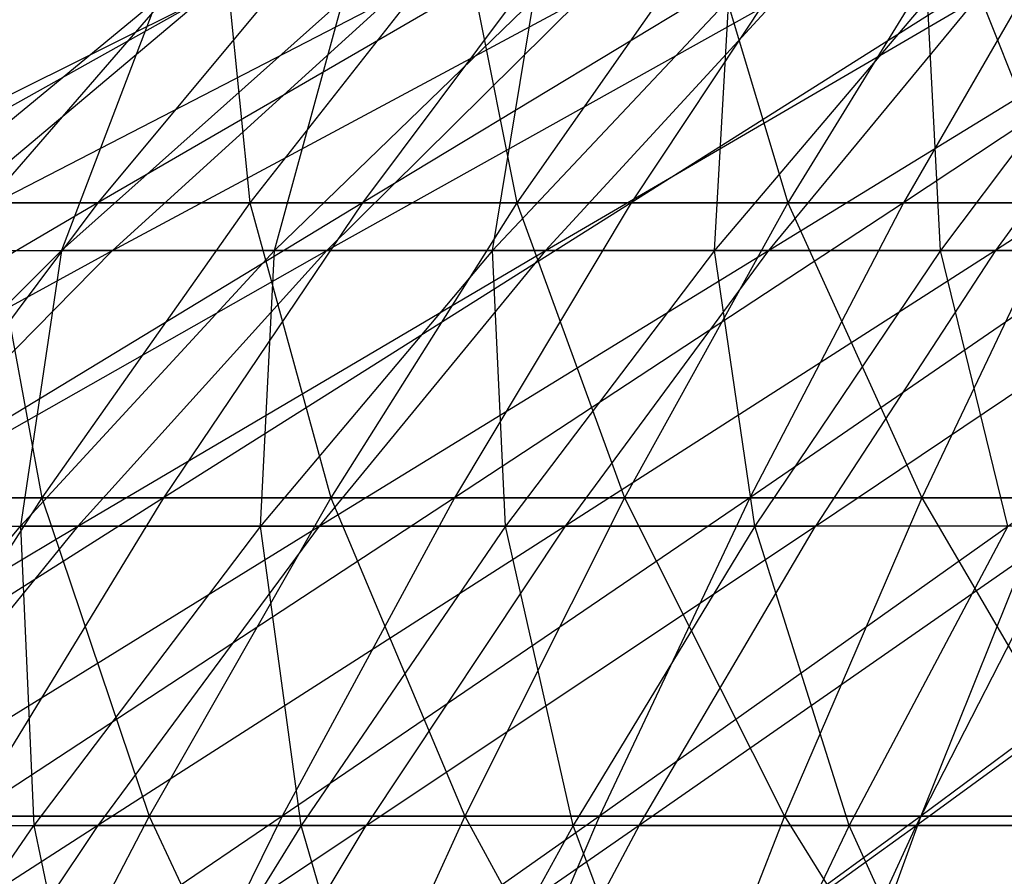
# Model space of a CAD drawing. Extents: x -125 to 125, y -143 to 0.
# Tile 258 of 406: x -10.75 to -6.86, y -31.79 to -28.41. Entities that reach past the tile are written whole.
import ezdxf

# ---------------------------------------------------------------- set-up
doc = ezdxf.new("R2010")
doc.units = 0
doc.header["$LTSCALE"] = 25.4
doc.layers.get('0').update_dxf_attribs({"linetype": 'CONTINUOUS'})

# ---------------------------------------------------------------- blocks, each defined once
blk = doc.blocks.new('NL2500027000_STL_3')
at = {"color": 0}
for p, q in [((-9.5485, -28.0583, -22.4449), (-11.4639, -29.1279, -24.0759)), ((-9.5485, -28.0583, -22.4449), (-11.4639, -29.1279, -24.0759)), ((-9.9475, -28.0583, 22.2709), (-10.875, -29.1279, 24.3475)), ((-9.9475, -28.0583, 22.2709), (-10.875, -29.1279, 24.3475)), ((-9.5485, -28.0583, -22.4449), (-10.4388, -29.1279, -24.5377)), ((-9.5485, -28.0583, -22.4449), (-10.4388, -29.1279, -24.5377)), ((-8.5938, -28.0583, -22.8275), (-10.4388, -29.1279, -24.5377)), ((-8.5938, -28.0583, -22.8275), (-10.4388, -29.1279, -24.5377)), ((-9.9475, -28.0583, 22.2709), (-9.839, -29.1279, 24.7843)), ((-9.9475, -28.0583, 22.2709), (-9.839, -29.1279, 24.7843)), ((-8.9998, -28.0583, 22.6705), (-9.839, -29.1279, 24.7843)), ((-8.9998, -28.0583, 22.6705), (-9.839, -29.1279, 24.7843)), ((-8.5938, -28.0583, -22.8275), (-9.3951, -29.1279, -24.956)), ((-8.5938, -28.0583, -22.8275), (-9.3951, -29.1279, -24.956)), ((-7.6238, -28.0583, -23.1695), (-9.3951, -29.1279, -24.956)), ((-7.6238, -28.0583, -23.1695), (-9.3951, -29.1279, -24.956)), ((-8.9998, -28.0583, 22.6705), (-8.7854, -29.1279, 25.1771)), ((-8.9998, -28.0583, 22.6705), (-8.7854, -29.1279, 25.1771)), ((-8.0361, -28.0583, 23.0297), (-8.7854, -29.1279, 25.1771)), ((-8.0361, -28.0583, 23.0297), (-8.7854, -29.1279, 25.1771)), ((-7.6238, -28.0583, -23.1695), (-8.3347, -29.1279, -25.3299)), ((-7.6238, -28.0583, -23.1695), (-8.3347, -29.1279, -25.3299)), ((-6.6403, -28.0583, -23.4703), (-8.3347, -29.1279, -25.3299)), ((-6.6403, -28.0583, -23.4703), (-8.3347, -29.1279, -25.3299)), ((-8.0361, -28.0583, 23.0297), (-7.7162, -29.1279, 25.5251)), ((-8.0361, -28.0583, 23.0297), (-7.7162, -29.1279, 25.5251)), ((-7.0581, -28.0583, 23.348), (-7.7162, -29.1279, 25.5251)), ((-7.0581, -28.0583, 23.348), (-7.7162, -29.1279, 25.5251)), ((-6.6403, -28.0583, -23.4703), (-7.2595, -29.1279, -25.6587)), ((-6.6403, -28.0583, -23.4703), (-7.2595, -29.1279, -25.6587)), ((-5.645, -28.0583, -23.7293), (-7.2595, -29.1279, -25.6587)), ((-5.645, -28.0583, -23.7293), (-7.2595, -29.1279, -25.6587)), ((-7.0581, -28.0583, 23.348), (-6.6333, -29.1279, 25.8277)), ((-7.0581, -28.0583, 23.348), (-6.6333, -29.1279, 25.8277)), ((-10.0302, -28.3239, -16.7272), (-12.012, -29.3158, -18.1836)), ((-10.0302, -28.3239, -16.7272), (-12.012, -29.3158, -18.1836)), ((-11.4035, -29.3158, 18.5713), (-10.2057, -28.3239, 16.6207)), ((-11.4035, -29.3158, 18.5713), (-10.2057, -28.3239, 16.6207)), ((-11.2074, -29.3158, -18.6903), (-10.0302, -28.3239, -16.7272)), ((-11.2074, -29.3158, -18.6903), (-10.0302, -28.3239, -16.7272)), ((-11.2074, -29.3158, -18.6903), (-9.2911, -28.3239, -17.1488)), ((-11.2074, -29.3158, -18.6903), (-9.2911, -28.3239, -17.1488)), ((-10.2057, -28.3239, 16.6207), (-10.5826, -29.3158, 19.051)), ((-9.471, -28.3239, 17.05), (-10.5826, -29.3158, 19.051)), ((-10.2057, -28.3239, 16.6207), (-10.5826, -29.3158, 19.051)), ((-9.471, -28.3239, 17.05), (-10.5826, -29.3158, 19.051)), ((-9.2911, -28.3239, -17.1488), (-10.3815, -29.3158, -19.1613)), ((-10.3815, -29.3158, -19.1613), (-8.5342, -28.3239, -17.5377)), ((-9.2911, -28.3239, -17.1488), (-10.3815, -29.3158, -19.1613)), ((-10.3815, -29.3158, -19.1613), (-8.5342, -28.3239, -17.5377)), ((-8.7183, -28.3239, 17.4469), (-9.7415, -29.3158, 19.4945)), ((-9.7415, -29.3158, 19.4945), (-9.471, -28.3239, 17.05)), ((-8.7183, -28.3239, 17.4469), (-9.7415, -29.3158, 19.4945)), ((-9.7415, -29.3158, 19.4945), (-9.471, -28.3239, 17.05)), ((-8.5342, -28.3239, -17.5377), (-9.5358, -29.3158, -19.5959)), ((-9.5358, -29.3158, -19.5959), (-7.7611, -28.3239, -17.8933)), ((-8.5342, -28.3239, -17.5377), (-9.5358, -29.3158, -19.5959)), ((-9.5358, -29.3158, -19.5959), (-7.7611, -28.3239, -17.8933)), ((-7.949, -28.3239, 17.8106), (-8.8819, -29.3158, 19.9009)), ((-8.8819, -29.3158, 19.9009), (-8.7183, -28.3239, 17.4469)), ((-7.949, -28.3239, 17.8106), (-8.8819, -29.3158, 19.9009)), ((-8.8819, -29.3158, 19.9009), (-8.7183, -28.3239, 17.4469)), ((-7.7611, -28.3239, -17.8933), (-8.6719, -29.3158, -19.9932)), ((-8.6719, -29.3158, -19.9932), (-6.9732, -28.3239, -18.2148)), ((-7.7611, -28.3239, -17.8933), (-8.6719, -29.3158, -19.9932)), ((-8.6719, -29.3158, -19.9932), (-6.9732, -28.3239, -18.2148)), ((-7.1645, -28.3239, 18.1404), (-8.0054, -29.3158, 20.2693)), ((-8.0054, -29.3158, 20.2693), (-7.949, -28.3239, 17.8106)), ((-7.1645, -28.3239, 18.1404), (-8.0054, -29.3158, 20.2693)), ((-8.0054, -29.3158, 20.2693), (-7.949, -28.3239, 17.8106)), ((-6.9732, -28.3239, -18.2148), (-7.7916, -29.3158, -20.3525)), ((-7.7916, -29.3158, -20.3525), (-6.1721, -28.3239, -18.5016)), ((-6.9732, -28.3239, -18.2148), (-7.7916, -29.3158, -20.3525)), ((-7.7916, -29.3158, -20.3525), (-6.1721, -28.3239, -18.5016)), ((-7.1136, -29.3158, 20.5992), (-7.1645, -28.3239, 18.1404)), ((-7.1136, -29.3158, 20.5992), (-7.1645, -28.3239, 18.1404)), ((-6.3665, -28.3239, 18.4356), (-7.1136, -29.3158, 20.5992)), ((-6.3665, -28.3239, 18.4356), (-7.1136, -29.3158, 20.5992)), ((-5.3592, -28.3239, -18.7532), (-6.8964, -29.3158, -20.673)), ((-6.1721, -28.3239, -18.5016), (-6.8964, -29.3158, -20.673)), ((-5.3592, -28.3239, -18.7532), (-6.8964, -29.3158, -20.673)), ((-6.1721, -28.3239, -18.5016), (-6.8964, -29.3158, -20.673)), ((-10.4388, -29.1279, -24.5377), (-12.4216, -30.2918, -26.0871)), ((-10.4388, -29.1279, -24.5377), (-12.4216, -30.2918, -26.0871)), ((-10.4388, -29.1279, -24.5377), (-11.4639, -29.1279, -24.0759)), ((-10.4388, -29.1279, -24.5377), (-11.4639, -29.1279, -24.0759)), ((-10.4388, -29.1279, -24.5377), (-11.3108, -30.2918, -26.5875)), ((-10.4388, -29.1279, -24.5377), (-11.3108, -30.2918, -26.5875)), ((-9.3951, -29.1279, -24.956), (-11.3108, -30.2918, -26.5875)), ((-9.3951, -29.1279, -24.956), (-11.3108, -30.2918, -26.5875)), ((-10.875, -29.1279, 24.3475), (-9.839, -29.1279, 24.7843)), ((-10.875, -29.1279, 24.3475), (-9.839, -29.1279, 24.7843)), ((-10.875, -29.1279, 24.3475), (-10.6609, -30.2918, 26.8547)), ((-10.875, -29.1279, 24.3475), (-10.6609, -30.2918, 26.8547)), ((-9.839, -29.1279, 24.7843), (-10.6609, -30.2918, 26.8547)), ((-9.839, -29.1279, 24.7843), (-10.6609, -30.2918, 26.8547)), ((-9.3951, -29.1279, -24.956), (-10.4388, -29.1279, -24.5377)), ((-9.3951, -29.1279, -24.956), (-10.4388, -29.1279, -24.5377)), ((-9.3951, -29.1279, -24.956), (-10.1799, -30.2918, -27.0407)), ((-9.3951, -29.1279, -24.956), (-10.1799, -30.2918, -27.0407)), ((-8.3347, -29.1279, -25.3299), (-10.1799, -30.2918, -27.0407)), ((-8.3347, -29.1279, -25.3299), (-10.1799, -30.2918, -27.0407)), ((-9.839, -29.1279, 24.7843), (-8.7854, -29.1279, 25.1771)), ((-9.839, -29.1279, 24.7843), (-8.7854, -29.1279, 25.1771)), ((-9.839, -29.1279, 24.7843), (-9.5193, -30.2918, 27.2803)), ((-9.839, -29.1279, 24.7843), (-9.5193, -30.2918, 27.2803)), ((-8.7854, -29.1279, 25.1771), (-9.5193, -30.2918, 27.2803)), ((-8.7854, -29.1279, 25.1771), (-9.5193, -30.2918, 27.2803)), ((-8.3347, -29.1279, -25.3299), (-9.3951, -29.1279, -24.956)), ((-8.3347, -29.1279, -25.3299), (-9.3951, -29.1279, -24.956)), ((-8.3347, -29.1279, -25.3299), (-9.0309, -30.2918, -27.4458)), ((-8.3347, -29.1279, -25.3299), (-9.0309, -30.2918, -27.4458)), ((-7.2595, -29.1279, -25.6587), (-9.0309, -30.2918, -27.4458)), ((-7.2595, -29.1279, -25.6587), (-9.0309, -30.2918, -27.4458)), ((-8.7854, -29.1279, 25.1771), (-7.7162, -29.1279, 25.5251)), ((-8.7854, -29.1279, 25.1771), (-7.7162, -29.1279, 25.5251)), ((-8.7854, -29.1279, 25.1771), (-8.3608, -30.2918, 27.6573)), ((-8.7854, -29.1279, 25.1771), (-8.3608, -30.2918, 27.6573)), ((-7.7162, -29.1279, 25.5251), (-8.3608, -30.2918, 27.6573)), ((-7.7162, -29.1279, 25.5251), (-8.3608, -30.2918, 27.6573)), ((-7.2595, -29.1279, -25.6587), (-8.3347, -29.1279, -25.3299)), ((-7.2595, -29.1279, -25.6587), (-8.3347, -29.1279, -25.3299)), ((-7.2595, -29.1279, -25.6587), (-7.8659, -30.2918, -27.8021)), ((-7.2595, -29.1279, -25.6587), (-7.8659, -30.2918, -27.8021)), ((-6.1713, -29.1279, -25.9419), (-7.8659, -30.2918, -27.8021)), ((-6.1713, -29.1279, -25.9419), (-7.8659, -30.2918, -27.8021)), ((-7.7162, -29.1279, 25.5251), (-6.6333, -29.1279, 25.8277)), ((-7.7162, -29.1279, 25.5251), (-6.6333, -29.1279, 25.8277)), ((-7.7162, -29.1279, 25.5251), (-7.1874, -30.2918, 27.9852)), ((-7.7162, -29.1279, 25.5251), (-7.1874, -30.2918, 27.9852)), ((-6.1713, -29.1279, -25.9419), (-7.2595, -29.1279, -25.6587)), ((-6.1713, -29.1279, -25.9419), (-7.2595, -29.1279, -25.6587)), ((-6.6333, -29.1279, 25.8277), (-7.1874, -30.2918, 27.9852)), ((-6.6333, -29.1279, 25.8277), (-7.1874, -30.2918, 27.9852)), ((-12.3619, -30.4036, -20.6156), (-10.3815, -29.3158, -19.1613)), ((-12.3619, -30.4036, -20.6156), (-10.3815, -29.3158, -19.1613)), ((-11.6727, -30.4036, 21.0135), (-10.5826, -29.3158, 19.051)), ((-11.6727, -30.4036, 21.0135), (-10.5826, -29.3158, 19.051)), ((-10.3815, -29.3158, -19.1613), (-11.4509, -30.4036, -21.1352)), ((-11.4509, -30.4036, -21.1352), (-9.5358, -29.3158, -19.5959)), ((-10.3815, -29.3158, -19.1613), (-11.4509, -30.4036, -21.1352)), ((-11.4509, -30.4036, -21.1352), (-9.5358, -29.3158, -19.5959)), ((-11.4035, -29.3158, 18.5713), (-10.5826, -29.3158, 19.051)), ((-11.4035, -29.3158, 18.5713), (-10.5826, -29.3158, 19.051)), ((-11.2074, -29.3158, -18.6903), (-10.3815, -29.3158, -19.1613)), ((-11.2074, -29.3158, -18.6903), (-10.3815, -29.3158, -19.1613)), ((-10.5826, -29.3158, 19.051), (-10.745, -30.4036, 21.5027)), ((-9.7415, -29.3158, 19.4945), (-10.745, -30.4036, 21.5027)), ((-10.5826, -29.3158, 19.051), (-10.745, -30.4036, 21.5027)), ((-9.7415, -29.3158, 19.4945), (-10.745, -30.4036, 21.5027)), ((-9.7415, -29.3158, 19.4945), (-10.5826, -29.3158, 19.051)), ((-9.7415, -29.3158, 19.4945), (-10.5826, -29.3158, 19.051)), ((-9.5358, -29.3158, -19.5959), (-10.5181, -30.4036, -21.6146)), ((-10.5181, -30.4036, -21.6146), (-8.6719, -29.3158, -19.9932)), ((-9.5358, -29.3158, -19.5959), (-10.5181, -30.4036, -21.6146)), ((-10.5181, -30.4036, -21.6146), (-8.6719, -29.3158, -19.9932)), ((-10.3815, -29.3158, -19.1613), (-9.5358, -29.3158, -19.5959)), ((-10.3815, -29.3158, -19.1613), (-9.5358, -29.3158, -19.5959)), ((-8.8819, -29.3158, 19.9009), (-9.7969, -30.4036, 21.9509)), ((-9.7969, -30.4036, 21.9509), (-9.7415, -29.3158, 19.4945)), ((-8.8819, -29.3158, 19.9009), (-9.7969, -30.4036, 21.9509)), ((-9.7969, -30.4036, 21.9509), (-9.7415, -29.3158, 19.4945)), ((-8.8819, -29.3158, 19.9009), (-9.7415, -29.3158, 19.4945)), ((-8.8819, -29.3158, 19.9009), (-9.7415, -29.3158, 19.4945)), ((-8.6719, -29.3158, -19.9932), (-9.5653, -30.4036, -22.0528)), ((-9.5653, -30.4036, -22.0528), (-7.7916, -29.3158, -20.3525)), ((-8.6719, -29.3158, -19.9932), (-9.5653, -30.4036, -22.0528)), ((-9.5653, -30.4036, -22.0528), (-7.7916, -29.3158, -20.3525)), ((-9.5358, -29.3158, -19.5959), (-8.6719, -29.3158, -19.9932)), ((-9.5358, -29.3158, -19.5959), (-8.6719, -29.3158, -19.9932)), ((-8.0054, -29.3158, 20.2693), (-8.8819, -29.3158, 19.9009)), ((-8.0054, -29.3158, 20.2693), (-8.8819, -29.3158, 19.9009)), ((-8.83, -30.4036, 22.3574), (-8.8819, -29.3158, 19.9009)), ((-8.83, -30.4036, 22.3574), (-8.8819, -29.3158, 19.9009)), ((-8.0054, -29.3158, 20.2693), (-8.83, -30.4036, 22.3574)), ((-8.0054, -29.3158, 20.2693), (-8.83, -30.4036, 22.3574)), ((-8.6719, -29.3158, -19.9932), (-7.7916, -29.3158, -20.3525)), ((-8.6719, -29.3158, -19.9932), (-7.7916, -29.3158, -20.3525)), ((-6.8964, -29.3158, -20.673), (-8.5942, -30.4036, -22.4491)), ((-7.7916, -29.3158, -20.3525), (-8.5942, -30.4036, -22.4491)), ((-6.8964, -29.3158, -20.673), (-8.5942, -30.4036, -22.4491)), ((-7.7916, -29.3158, -20.3525), (-8.5942, -30.4036, -22.4491)), ((-7.1136, -29.3158, 20.5992), (-8.0054, -29.3158, 20.2693)), ((-7.1136, -29.3158, 20.5992), (-8.0054, -29.3158, 20.2693)), ((-7.8464, -30.4036, 22.7213), (-8.0054, -29.3158, 20.2693)), ((-7.8464, -30.4036, 22.7213), (-8.0054, -29.3158, 20.2693)), ((-7.1136, -29.3158, 20.5992), (-7.8464, -30.4036, 22.7213)), ((-7.1136, -29.3158, 20.5992), (-7.8464, -30.4036, 22.7213)), ((-7.7916, -29.3158, -20.3525), (-6.8964, -29.3158, -20.673)), ((-7.7916, -29.3158, -20.3525), (-6.8964, -29.3158, -20.673)), ((-6.8964, -29.3158, -20.673), (-7.6068, -30.4036, -22.8026)), ((-7.6068, -30.4036, -22.8026), (-5.9881, -29.3158, -20.9541)), ((-6.8964, -29.3158, -20.673), (-7.6068, -30.4036, -22.8026)), ((-7.6068, -30.4036, -22.8026), (-5.9881, -29.3158, -20.9541)), ((-6.2083, -29.3158, 20.8899), (-7.1136, -29.3158, 20.5992)), ((-6.2083, -29.3158, 20.8899), (-7.1136, -29.3158, 20.5992)), ((-6.8479, -30.4036, 23.0419), (-7.1136, -29.3158, 20.5992)), ((-6.8479, -30.4036, 23.0419), (-7.1136, -29.3158, 20.5992)), ((-6.8964, -29.3158, -20.673), (-5.9881, -29.3158, -20.9541)), ((-6.8964, -29.3158, -20.673), (-5.9881, -29.3158, -20.9541)), ((-10.1799, -30.2918, -27.0407), (-12.163, -31.548, -28.5907)), ((-10.1799, -30.2918, -27.0407), (-12.163, -31.548, -28.5907)), ((-11.7835, -30.2918, 26.3814), (-10.6609, -30.2918, 26.8547)), ((-11.7835, -30.2918, 26.3814), (-10.6609, -30.2918, 26.8547)), ((-10.6609, -30.2918, 26.8547), (-11.4641, -31.548, 28.878)), ((-10.6609, -30.2918, 26.8547), (-11.4641, -31.548, 28.878)), ((-10.1799, -30.2918, -27.0407), (-11.3108, -30.2918, -26.5875)), ((-10.1799, -30.2918, -27.0407), (-11.3108, -30.2918, -26.5875)), ((-10.1799, -30.2918, -27.0407), (-10.9469, -31.548, -29.078)), ((-10.1799, -30.2918, -27.0407), (-10.9469, -31.548, -29.078)), ((-9.0309, -30.2918, -27.4458), (-10.9469, -31.548, -29.078)), ((-9.0309, -30.2918, -27.4458), (-10.9469, -31.548, -29.078)), ((-10.6609, -30.2918, 26.8547), (-9.5193, -30.2918, 27.2803)), ((-10.6609, -30.2918, 26.8547), (-9.5193, -30.2918, 27.2803)), ((-10.6609, -30.2918, 26.8547), (-10.2365, -31.548, 29.3356)), ((-10.6609, -30.2918, 26.8547), (-10.2365, -31.548, 29.3356)), ((-9.5193, -30.2918, 27.2803), (-10.2365, -31.548, 29.3356)), ((-9.5193, -30.2918, 27.2803), (-10.2365, -31.548, 29.3356)), ((-9.0309, -30.2918, -27.4458), (-10.1799, -30.2918, -27.0407)), ((-9.0309, -30.2918, -27.4458), (-10.1799, -30.2918, -27.0407)), ((-9.0309, -30.2918, -27.4458), (-9.7113, -31.548, -29.5136)), ((-9.0309, -30.2918, -27.4458), (-9.7113, -31.548, -29.5136)), ((-7.8659, -30.2918, -27.8021), (-9.7113, -31.548, -29.5136)), ((-7.8659, -30.2918, -27.8021), (-9.7113, -31.548, -29.5136)), ((-9.5193, -30.2918, 27.2803), (-8.3608, -30.2918, 27.6573)), ((-9.5193, -30.2918, 27.2803), (-8.3608, -30.2918, 27.6573)), ((-9.5193, -30.2918, 27.2803), (-8.9907, -31.548, 29.7411)), ((-9.5193, -30.2918, 27.2803), (-8.9907, -31.548, 29.7411)), ((-7.8659, -30.2918, -27.8021), (-9.0309, -30.2918, -27.4458)), ((-7.8659, -30.2918, -27.8021), (-9.0309, -30.2918, -27.4458)), ((-8.3608, -30.2918, 27.6573), (-8.9907, -31.548, 29.7411)), ((-8.3608, -30.2918, 27.6573), (-8.9907, -31.548, 29.7411)), ((-7.8659, -30.2918, -27.8021), (-8.4585, -31.548, -29.8968)), ((-7.8659, -30.2918, -27.8021), (-8.4585, -31.548, -29.8968)), ((-6.6868, -30.2918, -28.109), (-8.4585, -31.548, -29.8968)), ((-6.6868, -30.2918, -28.109), (-8.4585, -31.548, -29.8968)), ((-8.3608, -30.2918, 27.6573), (-7.1874, -30.2918, 27.9852)), ((-8.3608, -30.2918, 27.6573), (-7.1874, -30.2918, 27.9852)), ((-8.3608, -30.2918, 27.6573), (-7.7289, -31.548, 30.0936)), ((-8.3608, -30.2918, 27.6573), (-7.7289, -31.548, 30.0936)), ((-6.6868, -30.2918, -28.109), (-7.8659, -30.2918, -27.8021)), ((-6.6868, -30.2918, -28.109), (-7.8659, -30.2918, -27.8021)), ((-7.1874, -30.2918, 27.9852), (-7.7289, -31.548, 30.0936)), ((-7.1874, -30.2918, 27.9852), (-7.7289, -31.548, 30.0936)), ((-6.6868, -30.2918, -28.109), (-7.1906, -31.548, -30.2268)), ((-6.6868, -30.2918, -28.109), (-7.1906, -31.548, -30.2268)), ((-5.4959, -30.2918, -28.3659), (-7.1906, -31.548, -30.2268)), ((-5.4959, -30.2918, -28.3659), (-7.1906, -31.548, -30.2268)), ((-7.1874, -30.2918, 27.9852), (-6.0013, -30.2918, 28.2633)), ((-7.1874, -30.2918, 27.9852), (-6.0013, -30.2918, 28.2633)), ((-7.1874, -30.2918, 27.9852), (-6.4534, -31.548, 30.3927)), ((-7.1874, -30.2918, 27.9852), (-6.4534, -31.548, 30.3927)), ((-12.4975, -31.5853, -23.0669), (-10.5181, -30.4036, -21.6146)), ((-12.4975, -31.5853, -23.0669), (-10.5181, -30.4036, -21.6146)), ((-11.7271, -31.5853, 23.468), (-10.745, -30.4036, 21.5027)), ((-11.7271, -31.5853, 23.468), (-10.745, -30.4036, 21.5027)), ((-11.6727, -30.4036, 21.0135), (-10.745, -30.4036, 21.5027)), ((-11.6727, -30.4036, 21.0135), (-10.745, -30.4036, 21.5027)), ((-10.5181, -30.4036, -21.6146), (-11.4794, -31.5853, -23.5901)), ((-11.4794, -31.5853, -23.5901), (-9.5653, -30.4036, -22.0528)), ((-10.5181, -30.4036, -21.6146), (-11.4794, -31.5853, -23.5901)), ((-11.4794, -31.5853, -23.5901), (-9.5653, -30.4036, -22.0528)), ((-11.4509, -30.4036, -21.1352), (-10.5181, -30.4036, -21.6146)), ((-11.4509, -30.4036, -21.1352), (-10.5181, -30.4036, -21.6146)), ((-10.745, -30.4036, 21.5027), (-10.6923, -31.5853, 23.9572)), ((-9.7969, -30.4036, 21.9509), (-10.745, -30.4036, 21.5027)), ((-9.7969, -30.4036, 21.9509), (-10.745, -30.4036, 21.5027)), ((-10.745, -30.4036, 21.5027), (-10.6923, -31.5853, 23.9572)), ((-9.7969, -30.4036, 21.9509), (-10.6923, -31.5853, 23.9572)), ((-9.7969, -30.4036, 21.9509), (-10.6923, -31.5853, 23.9572)), ((-10.5181, -30.4036, -21.6146), (-9.5653, -30.4036, -22.0528)), ((-10.5181, -30.4036, -21.6146), (-9.5653, -30.4036, -22.0528)), ((-8.5942, -30.4036, -22.4491), (-10.4395, -31.5853, -24.0684)), ((-9.5653, -30.4036, -22.0528), (-10.4395, -31.5853, -24.0684)), ((-8.5942, -30.4036, -22.4491), (-10.4395, -31.5853, -24.0684)), ((-9.5653, -30.4036, -22.0528), (-10.4395, -31.5853, -24.0684)), ((-8.83, -30.4036, 22.3574), (-9.7969, -30.4036, 21.9509)), ((-8.83, -30.4036, 22.3574), (-9.7969, -30.4036, 21.9509)), ((-9.6371, -31.5853, 24.4008), (-9.7969, -30.4036, 21.9509)), ((-9.6371, -31.5853, 24.4008), (-9.7969, -30.4036, 21.9509)), ((-8.83, -30.4036, 22.3574), (-9.6371, -31.5853, 24.4008)), ((-8.83, -30.4036, 22.3574), (-9.6371, -31.5853, 24.4008)), ((-9.5653, -30.4036, -22.0528), (-8.5942, -30.4036, -22.4491)), ((-9.5653, -30.4036, -22.0528), (-8.5942, -30.4036, -22.4491)), ((-8.5942, -30.4036, -22.4491), (-9.3797, -31.5853, -24.5009)), ((-9.3797, -31.5853, -24.5009), (-7.6068, -30.4036, -22.8026)), ((-8.5942, -30.4036, -22.4491), (-9.3797, -31.5853, -24.5009)), ((-9.3797, -31.5853, -24.5009), (-7.6068, -30.4036, -22.8026)), ((-7.8464, -30.4036, 22.7213), (-8.83, -30.4036, 22.3574)), ((-7.8464, -30.4036, 22.7213), (-8.83, -30.4036, 22.3574)), ((-8.5636, -31.5853, 24.7979), (-8.83, -30.4036, 22.3574)), ((-8.5636, -31.5853, 24.7979), (-8.83, -30.4036, 22.3574)), ((-8.5942, -30.4036, -22.4491), (-7.6068, -30.4036, -22.8026)), ((-8.5942, -30.4036, -22.4491), (-7.6068, -30.4036, -22.8026)), ((-7.8464, -30.4036, 22.7213), (-8.5636, -31.5853, 24.7979)), ((-7.8464, -30.4036, 22.7213), (-8.5636, -31.5853, 24.7979)), ((-6.605, -30.4036, -23.1127), (-8.3021, -31.5853, -24.8867)), ((-8.3021, -31.5853, -24.8867), (-7.6068, -30.4036, -22.8026)), ((-8.3021, -31.5853, -24.8867), (-7.6068, -30.4036, -22.8026)), ((-6.605, -30.4036, -23.1127), (-8.3021, -31.5853, -24.8867)), ((-6.8479, -30.4036, 23.0419), (-7.8464, -30.4036, 22.7213)), ((-6.8479, -30.4036, 23.0419), (-7.8464, -30.4036, 22.7213)), ((-7.4737, -31.5853, 25.1479), (-7.8464, -30.4036, 22.7213)), ((-7.4737, -31.5853, 25.1479), (-7.8464, -30.4036, 22.7213)), ((-6.605, -30.4036, -23.1127), (-7.6068, -30.4036, -22.8026)), ((-6.605, -30.4036, -23.1127), (-7.6068, -30.4036, -22.8026)), ((-6.8479, -30.4036, 23.0419), (-7.4737, -31.5853, 25.1479)), ((-6.8479, -30.4036, 23.0419), (-7.4737, -31.5853, 25.1479)), ((-6.605, -30.4036, -23.1127), (-7.2086, -31.5853, -25.2251)), ((-7.2086, -31.5853, -25.2251), (-5.5905, -30.4036, -23.3788)), ((-6.605, -30.4036, -23.1127), (-7.2086, -31.5853, -25.2251)), ((-7.2086, -31.5853, -25.2251), (-5.5905, -30.4036, -23.3788)), ((-9.7113, -31.548, -29.5136), (-11.6946, -32.8942, -31.0642)), ((-9.7113, -31.548, -29.5136), (-11.6946, -32.8942, -31.0642)), ((-11.4641, -31.548, 28.878), (-10.2365, -31.548, 29.3356)), ((-11.4641, -31.548, 28.878), (-10.2365, -31.548, 29.3356)), ((-9.7113, -31.548, -29.5136), (-10.9469, -31.548, -29.078)), ((-9.7113, -31.548, -29.5136), (-10.9469, -31.548, -29.078)), ((-10.2365, -31.548, 29.3356), (-10.9357, -32.8942, 31.3395)), ((-10.2365, -31.548, 29.3356), (-10.9357, -32.8942, 31.3395)), ((-9.7113, -31.548, -29.5136), (-10.3747, -32.8942, -31.5296)), ((-9.7113, -31.548, -29.5136), (-10.3747, -32.8942, -31.5296)), ((-8.4585, -31.548, -29.8968), (-10.3747, -32.8942, -31.5296)), ((-8.4585, -31.548, -29.8968), (-10.3747, -32.8942, -31.5296)), ((-10.2365, -31.548, 29.3356), (-8.9907, -31.548, 29.7411)), ((-10.2365, -31.548, 29.3356), (-8.9907, -31.548, 29.7411)), ((-10.2365, -31.548, 29.3356), (-9.6048, -32.8942, 31.7726)), ((-10.2365, -31.548, 29.3356), (-9.6048, -32.8942, 31.7726)), ((-8.4585, -31.548, -29.8968), (-9.7113, -31.548, -29.5136)), ((-8.4585, -31.548, -29.8968), (-9.7113, -31.548, -29.5136)), ((-8.9907, -31.548, 29.7411), (-9.6048, -32.8942, 31.7726)), ((-8.9907, -31.548, 29.7411), (-9.6048, -32.8942, 31.7726)), ((-8.4585, -31.548, -29.8968), (-9.0363, -32.8942, -31.939)), ((-8.4585, -31.548, -29.8968), (-9.0363, -32.8942, -31.939)), ((-7.1906, -31.548, -30.2268), (-9.0363, -32.8942, -31.939)), ((-7.1906, -31.548, -30.2268), (-9.0363, -32.8942, -31.939)), ((-8.9907, -31.548, 29.7411), (-7.7289, -31.548, 30.0936)), ((-8.9907, -31.548, 29.7411), (-7.7289, -31.548, 30.0936)), ((-8.9907, -31.548, 29.7411), (-8.2569, -32.8942, 32.1493)), ((-8.9907, -31.548, 29.7411), (-8.2569, -32.8942, 32.1493)), ((-7.1906, -31.548, -30.2268), (-8.4585, -31.548, -29.8968)), ((-7.1906, -31.548, -30.2268), (-8.4585, -31.548, -29.8968)), ((-7.7289, -31.548, 30.0936), (-8.2569, -32.8942, 32.1493)), ((-7.7289, -31.548, 30.0936), (-8.2569, -32.8942, 32.1493)), ((-7.7289, -31.548, 30.0936), (-6.4534, -31.548, 30.3927)), ((-7.7289, -31.548, 30.0936), (-6.4534, -31.548, 30.3927)), ((-7.7289, -31.548, 30.0936), (-6.8942, -32.8942, 32.4688)), ((-7.7289, -31.548, 30.0936), (-6.8942, -32.8942, 32.4688)), ((-7.1906, -31.548, -30.2268), (-7.6818, -32.8942, -32.2915)), ((-7.1906, -31.548, -30.2268), (-7.6818, -32.8942, -32.2915)), ((-5.91, -31.548, -30.503), (-7.1906, -31.548, -30.2268)), ((-5.91, -31.548, -30.503), (-7.1906, -31.548, -30.2268)), ((-10.4395, -31.5853, -24.0684), (-12.418, -32.8588, -25.519)), ((-10.4395, -31.5853, -24.0684), (-12.418, -32.8588, -25.519)), ((-11.7271, -31.5853, 23.468), (-10.6923, -31.5853, 23.9572)), ((-11.7271, -31.5853, 23.468), (-10.6923, -31.5853, 23.9572)), ((-11.5665, -32.8588, 25.916), (-10.6923, -31.5853, 23.9572)), ((-11.5665, -32.8588, 25.916), (-10.6923, -31.5853, 23.9572)), ((-11.4794, -31.5853, -23.5901), (-10.4395, -31.5853, -24.0684)), ((-11.4794, -31.5853, -23.5901), (-10.4395, -31.5853, -24.0684)), ((-10.4395, -31.5853, -24.0684), (-11.2931, -32.8588, -26.0363)), ((-11.2931, -32.8588, -26.0363), (-9.3797, -31.5853, -24.5009)), ((-10.4395, -31.5853, -24.0684), (-11.2931, -32.8588, -26.0363)), ((-11.2931, -32.8588, -26.0363), (-9.3797, -31.5853, -24.5009)), ((-10.6923, -31.5853, 23.9572), (-10.4251, -32.8588, 26.3959)), ((-9.6371, -31.5853, 24.4008), (-10.6923, -31.5853, 23.9572)), ((-9.6371, -31.5853, 24.4008), (-10.6923, -31.5853, 23.9572)), ((-10.6923, -31.5853, 23.9572), (-10.4251, -32.8588, 26.3959)), ((-10.4395, -31.5853, -24.0684), (-9.3797, -31.5853, -24.5009)), ((-10.4395, -31.5853, -24.0684), (-9.3797, -31.5853, -24.5009)), ((-9.6371, -31.5853, 24.4008), (-10.4251, -32.8588, 26.3959)), ((-9.6371, -31.5853, 24.4008), (-10.4251, -32.8588, 26.3959)), ((-8.3021, -31.5853, -24.8867), (-10.1467, -32.8588, -26.5042)), ((-10.1467, -32.8588, -26.5042), (-9.3797, -31.5853, -24.5009)), ((-10.1467, -32.8588, -26.5042), (-9.3797, -31.5853, -24.5009)), ((-8.3021, -31.5853, -24.8867), (-10.1467, -32.8588, -26.5042)), ((-8.5636, -31.5853, 24.7979), (-9.6371, -31.5853, 24.4008)), ((-8.5636, -31.5853, 24.7979), (-9.6371, -31.5853, 24.4008)), ((-9.2638, -32.8588, 26.8255), (-9.6371, -31.5853, 24.4008)), ((-9.2638, -32.8588, 26.8255), (-9.6371, -31.5853, 24.4008)), ((-8.3021, -31.5853, -24.8867), (-9.3797, -31.5853, -24.5009)), ((-8.3021, -31.5853, -24.8867), (-9.3797, -31.5853, -24.5009)), ((-8.5636, -31.5853, 24.7979), (-9.2638, -32.8588, 26.8255)), ((-8.5636, -31.5853, 24.7979), (-9.2638, -32.8588, 26.8255)), ((-8.3021, -31.5853, -24.8867), (-8.9809, -32.8588, -26.9215)), ((-8.9809, -32.8588, -26.9215), (-7.2086, -31.5853, -25.2251)), ((-8.3021, -31.5853, -24.8867), (-8.9809, -32.8588, -26.9215)), ((-8.9809, -32.8588, -26.9215), (-7.2086, -31.5853, -25.2251)), ((-7.4737, -31.5853, 25.1479), (-8.5636, -31.5853, 24.7979)), ((-7.4737, -31.5853, 25.1479), (-8.5636, -31.5853, 24.7979)), ((-8.0848, -32.8588, 27.2041), (-8.5636, -31.5853, 24.7979)), ((-8.0848, -32.8588, 27.2041), (-8.5636, -31.5853, 24.7979)), ((-8.3021, -31.5853, -24.8867), (-7.2086, -31.5853, -25.2251)), ((-8.3021, -31.5853, -24.8867), (-7.2086, -31.5853, -25.2251)), ((-7.4737, -31.5853, 25.1479), (-8.0848, -32.8588, 27.2041)), ((-7.4737, -31.5853, 25.1479), (-8.0848, -32.8588, 27.2041)), ((-7.2086, -31.5853, -25.2251), (-7.7981, -32.8588, -27.2876)), ((-7.2086, -31.5853, -25.2251), (-7.7981, -32.8588, -27.2876)), ((-6.3697, -31.5853, 25.4499), (-7.4737, -31.5853, 25.1479)), ((-6.3697, -31.5853, 25.4499), (-7.4737, -31.5853, 25.1479)), ((-6.8905, -32.8588, 27.5308), (-7.4737, -31.5853, 25.1479)), ((-6.8905, -32.8588, 27.5308), (-7.4737, -31.5853, 25.1479)), ((-7.2086, -31.5853, -25.2251), (-6.1015, -31.5853, -25.5155)), ((-7.2086, -31.5853, -25.2251), (-6.1015, -31.5853, -25.5155))]:
    blk.add_line(p, q, dxfattribs=at)

msp = doc.modelspace()

# ---------------------------------------------------------------- block references
at = {"color": 253}
msp.add_blockref('NL2500027000_STL_3', (0, 0), dxfattribs=at)

doc.saveas('drawing.dxf')
